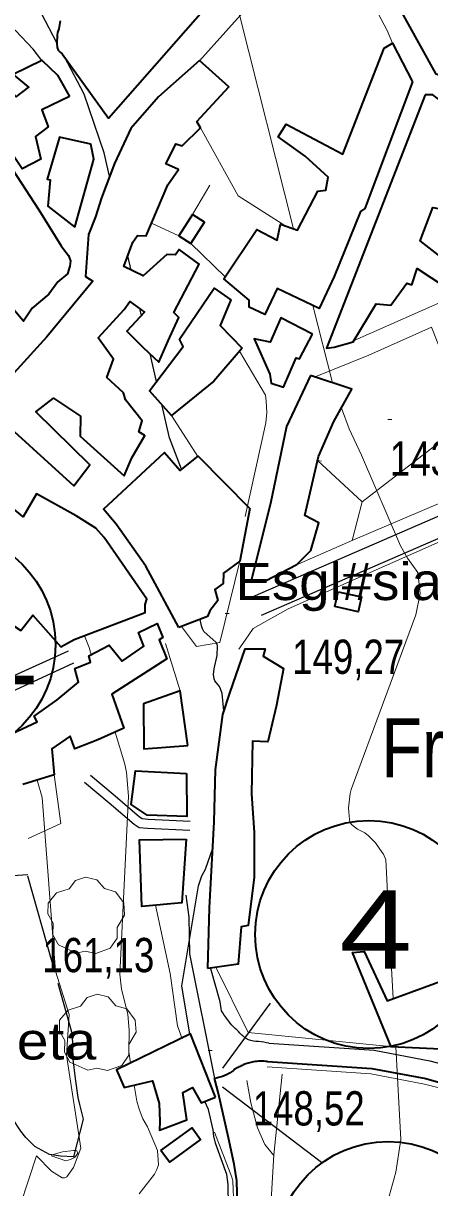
# Model space of a CAD drawing. Extents: x 483847 to 488453, y 4383581 to 4386795.
# Drawn here: x 486079.6 to 486183.5, y 4385885.8 to 4386183.2 of the extents above; entities that cross this region are included whole.
import ezdxf
from ezdxf.enums import TextEntityAlignment as Align

# ---------------------------------------------------------------- set-up
doc = ezdxf.new("R2010")
doc.units = 0
doc.header["$LTSCALE"] = 3.8
doc.linetypes.add('LONG_DASHED', pattern=[7.5, 6, -1.5])
doc.linetypes.add('MEDIUM_DASHED', pattern=[4.5, 3, -1.5])
for name, color, linetype, lineweight in [('13', 7, 'Continuous', 25), ('25', 7, 'LONG_DASHED', 25), ('29', 7, 'Continuous', 13), ('36', 7, 'Continuous', 25), ('37', 7, 'Continuous', 25), ('38', 7, 'Continuous', 25), ('47', 7, 'Continuous', 35), ('50', 7, 'Continuous', 13), ('51', 7, 'Continuous', 13), ('6', 7, 'Continuous', 35), ('7', 7, 'Continuous', 13), ('8', 7, 'Continuous', 25), ('9', 7, 'Continuous', 13)]:
    doc.layers.add(name, color=color, linetype=linetype, lineweight=lineweight)
doc.layers.add('31', color=7, linetype='Continuous')
doc.layers.add('5', color=7, linetype='Continuous')

msp = doc.modelspace()

# ---------------------------------------------------------------- linework, layer by layer
at = {"layer": '25'}
msp.add_lwpolyline([(486080.7, 4385965.46), (486092.06, 4385925), (486092.26, 4385918.62), (486092.87, 4385913.66), (486093.55, 4385908.85), (486093.97, 4385907.04), (486094.9, 4385903.35), (486092.43, 4385893.71), (486089.13, 4385893.83), (486086.29, 4385894.25), (486082.57, 4385896.33), (486080.27, 4385898.61), (486078.94, 4385900.28), (486076.81, 4385903.46), (486075.24, 4385908.51), (486070.99, 4385937.01), (486067.75, 4385946.06), (486066.89, 4385949.15), (486065.93, 4385955.39), (486065.13, 4385962.76), (486066.66, 4385964.39), (486069.14, 4385965.03), (486080.71, 4385965.76)], dxfattribs=at)
at = {"layer": '29'}
for points in [[(486093.11, 4385945.7), (486088.57, 4385947.82), (486087.16, 4385950.36), (486087.26, 4385953.34), (486085.89, 4385955.75), (486085.93, 4385958.5), (486088.09, 4385961.1), (486091.28, 4385962.1), (486092.93, 4385964.29), (486095.5, 4385965.12), (486098.36, 4385964.47), (486100.31, 4385962.2), (486103.12, 4385961.38), (486105.25, 4385958.53), (486105.49, 4385955.4), (486103.61, 4385952.25), (486103.61, 4385949.57), (486101.79, 4385946.96), (486098.17, 4385945.62), (486095.4, 4385946.25)], [(486096.06, 4385915.79), (486091.52, 4385917.91), (486090.11, 4385920.45), (486090.21, 4385923.43), (486088.84, 4385925.84), (486088.88, 4385928.59), (486091.04, 4385931.19), (486094.23, 4385932.19), (486095.88, 4385934.38), (486098.45, 4385935.21), (486101.31, 4385934.56), (486103.26, 4385932.29), (486106.07, 4385931.47), (486108.2, 4385928.62), (486108.44, 4385925.49), (486106.56, 4385922.34), (486106.56, 4385919.66), (486104.74, 4385917.05), (486101.12, 4385915.71), (486098.35, 4385916.34)]]:
    msp.add_lwpolyline(points, close=True, dxfattribs=at)
at = {"layer": '36'}
msp.add_lwpolyline([(486142.37, 4385922.73), (486169.25, 4385920.92), (486183.49, 4385918.24), (486188.02, 4385917.05), (486195.24, 4385913.48), (486204.23, 4385908.31), (486209.48, 4385904.02), (486213.82, 4385898.89), (486218.57, 4385893.02), (486230.28, 4385879.98), (486246.4, 4385856.86), (486269.75, 4385825.93), (486300.13, 4385786.91), (486328.91, 4385748), (486353.38, 4385716.35), (486380.75, 4385678.67), (486392.21, 4385664.02)], dxfattribs=at)
msp.add_spline([(486142.37, 4385922.73), (486139.75, 4385923.12), (486137.13, 4385923.61), (486134.98, 4385925.29), (486133.35, 4385926.89), (486130.24, 4385930.96)], degree=3, dxfattribs=at)
at = {"layer": '37'}
for points in [[(486140.46, 4386031.99), (486224.53, 4386068.46), (486308.29, 4386106.74), (486373.95, 4386135.42), (486418.71, 4386154.45)], [(486138.39, 4386036.78), (486222.41, 4386073.23), (486284.84, 4386101.74)], [(486128.59, 4385913.73), (486122.18, 4385945.52), (486122.02, 4385954.86), (486121.21, 4385960.51)], [(486130.24, 4385930.95), (486129.88, 4385933.25), (486127.56, 4385941.69)]]:
    msp.add_lwpolyline(points, dxfattribs=at)
at = {"layer": '38'}
for points in [[(486084.36, 4386173.63), (486082.08, 4386176.59), (486077.57, 4386181.31), (486076.37, 4386181.85), (486074.88, 4386182.4), (486072.28, 4386184.39), (486067.94, 4386184.75)], [(486091.02, 4386022.87), (486076.24, 4386016.08), (486059.82, 4386010.43), (486056.08, 4386009.98), (486052.87, 4386011.21), (486050.69, 4386012.51), (486043.98, 4386017.77)], [(486092.45, 4386019.76), (486077.52, 4386012.9), (486060.59, 4386007.07), (486055.64, 4386006.48), (486051.37, 4386008.12), (486048.75, 4386009.68), (486041.87, 4386015.08)], [(486096.76, 4385991.14), (486103.06, 4385985.87), (486109.3, 4385980.5), (486109.96, 4385980.09), (486111.52, 4385979.94), (486122.29, 4385979.41)]]:
    msp.add_lwpolyline(points, dxfattribs=at)
at = {"layer": '38', "linetype": 'MEDIUM_DASHED'}
msp.add_lwpolyline([(486095.27, 4385989.37), (486101.56, 4385984.1), (486107.92, 4385978.63), (486109.19, 4385977.84), (486111.35, 4385977.63), (486122.17, 4385977.1)], dxfattribs=at)
at = {"layer": '47'}
for points in [[(486199.45, 4386209.13), (486170.77, 4386203.09), (486170.75, 4386201.59), (486174.04, 4386190.06), (486185.01, 4386170.39), (486195.38, 4386166.04), (486199.16, 4386168.09), (486194.1, 4386176.26), (486185.3, 4386190.42), (486184.73, 4386192.46), (486185.94, 4386193.19), (486185.13, 4386199.65), (486195.44, 4386201.61), (486195.87, 4386195.22), (486190.17, 4386194.93), (486192.65, 4386190.32), (486196.95, 4386191.83), (486196.75, 4386193.93), (486203.76, 4386195.63)], [(486179.13, 4386168.22), (486166.89, 4386135.91), (486165.82, 4386135.1), (486159.06, 4386118.54), (486155.19, 4386110.34), (486144.46, 4386115.45), (486141.36, 4386108.81), (486137.33, 4386110.67), (486137.29, 4386112.47), (486130.84, 4386117.89), (486139.27, 4386130.53), (486144.48, 4386127.75), (486145.37, 4386131.86), (486149.7, 4386130.3), (486154.87, 4386140.28), (486156.97, 4386140.55), (486157.54, 4386143.85), (486151.62, 4386149.26), (486144.71, 4386154.16), (486146.78, 4386157.43), (486161.31, 4386149.72), (486171.82, 4386176.81), (486173.94, 4386178.13)], [(486091.43, 4386164.45), (486084.33, 4386161.1), (486085.92, 4386156.73), (486082.73, 4386154.3), (486084.08, 4386148.5), (486079.31, 4386146.02), (486076.37, 4386150.34), (486068.16, 4386142.88), (486054.42, 4386136.92), (486051.49, 4386141.99), (486047.94, 4386140.24), (486046.42, 4386144.16), (486047.16, 4386148.28), (486052.78, 4386153.3), (486055.73, 4386149.88), (486069.95, 4386157.33), (486067.99, 4386162.01), (486077.04, 4386165.19), (486077.78, 4386164.42), (486080.96, 4386166.85), (486077.03, 4386170.14), (486084.29, 4386173.79), (486088.36, 4386169.9)], [(486182.31, 4386164.88), (486157.14, 4386100.18), (486159.02, 4386100.45), (486163.96, 4386101.84), (486169.8, 4386111.53), (486173.54, 4386111.2), (486177.65, 4386116.79), (486178.94, 4386116.36), (486180.3, 4386120.52), (486190.52, 4386113.79), (486198.57, 4386118.74), (486196.19, 4386122.04), (486192.57, 4386118.68), (486181.05, 4386127.64), (486184.25, 4386136.11), (486187.63, 4386135.57), (486191.33, 4386145.25), (486188.3, 4386146.95), (486189.57, 4386155.69), (486187.49, 4386156.7), (486188.73, 4386161.53), (486184.32, 4386164.93)], [(486092.76, 4386131.12), (486097.66, 4386148.46), (486096.89, 4386152.29), (486088.87, 4386154.11), (486085.72, 4386143.39), (486086.45, 4386143.16), (486085.85, 4386136.44)], [(486122.82, 4386134.36), (486119.35, 4386128.88), (486122.41, 4386126.94), (486125.88, 4386132.42)], [(486135.53, 4386100.19), (486128.28, 4386091.74), (486117.5, 4386082.97), (486111.89, 4386089.35), (486120.46, 4386100.63), (486119.51, 4386102.52), (486128.4, 4386115.53), (486132.63, 4386112.54), (486129.91, 4386105.97)], [(486153.52, 4386103.76), (486145.4, 4386107.93), (486142.68, 4386101.74), (486138.65, 4386102.62), (486142.64, 4386093.56), (486142.98, 4386091.23), (486146.12, 4386090.21), (486149.38, 4386097.74), (486150.2, 4386097.5)], [(486152.99, 4386093.26), (486146.88, 4386080.22), (486142.77, 4386060.54), (486137.84, 4386040.88), (486141.51, 4386040.75), (486149.53, 4386044.99), (486153.1, 4386048.54), (486155.15, 4386055.56), (486151.58, 4386057.49), (486155.02, 4386072.52), (486158.98, 4386081.47), (486163.6, 4386089.73)], [(486071.42, 4386024.2), (486076.52, 4386029.75), (486078.97, 4386028.07), (486082.03, 4386032), (486089.2, 4386023.94), (486092.6, 4386025.77), (486110.71, 4386032.71), (486110.74, 4386034.74), (486111.13, 4386036.08), (486100.25, 4386051.85), (486098.11, 4386054.2), (486093.13, 4386057.35), (486082.93, 4386062.98), (486079.54, 4386057.1), (486067.31, 4386067.25), (486058.54, 4386073.61), (486046.78, 4386059.07), (486054.77, 4386051.07), (486057.89, 4386054.41), (486064.04, 4386048.84), (486075.71, 4386041.09), (486071.81, 4386035.75), (486068.84, 4386037.97), (486062.89, 4386031.45)], [(486119.36, 4386028.84), (486110.95, 4386044.57), (486103.3, 4386055.26), (486100.13, 4386059.05), (486115.72, 4386073.54), (486119.7, 4386068.98), (486124.26, 4386072.66), (486137.5, 4386059.27), (486134.98, 4386045.8), (486130.73, 4386042.71), (486130.7, 4386040.08), (486128.57, 4386038.54), (486129.36, 4386035.75), (486127.3, 4386033.15), (486126.67, 4386031.66)], [(486160.08, 4386038.01), (486166.02, 4386036.69), (486165.18, 4386032.91), (486159.24, 4386034.23)], [(486126.74, 4385941.77), (486127.18, 4385957.29), (486128.4, 4385979.26), (486128.74, 4385992.54), (486130.59, 4386006.69), (486132.4, 4386012.14), (486136.31, 4386023.42), (486141.41, 4386023.42), (486140.94, 4386021.55), (486146.07, 4386018.4), (486144.28, 4386009.05), (486142.12, 4385999.7), (486138.15, 4385999.83), (486137.96, 4385986.4), (486138.64, 4385976.56), (486138.63, 4385965.08), (486137.1, 4385952.8), (486135.29, 4385952.45), (486134.48, 4385942.93)], [(486121.62, 4385998.72), (486119.72, 4386012.7), (486110.3, 4386009.38), (486110.43, 4385997.9)], [(486121.3, 4385991.59), (486121.37, 4385980.64), (486111.24, 4385980.93), (486107.15, 4385983.69), (486108.25, 4385992.3)], [(486121.21, 4385974.86), (486120.15, 4385958.52), (486109.86, 4385957.61), (486109.27, 4385974.66)], [(486200.64, 4385920.52), (486173.65, 4385921.81), (486163.79, 4385945.89), (486166.72, 4385946.14), (486172.62, 4385933.53), (486190.79, 4385940.17), (486188.67, 4385948.98), (486192.96, 4385949.67), (486195.89, 4385939.95)], [(486128.74, 4385908.95), (486122.3, 4385925.1), (486103.41, 4385915.91), (486105.37, 4385911.38), (486112.59, 4385913.08), (486114.31, 4385907.35), (486114.47, 4385902.7), (486114.44, 4385900.52), (486121.38, 4385903.12), (486120.36, 4385910.12), (486122.85, 4385911.43), (486125.05, 4385907.5)], [(486114.74, 4385895.34), (486122.72, 4385901.13), (486124.91, 4385898.12), (486116.93, 4385892.33)]]:
    msp.add_lwpolyline(points, close=True, dxfattribs=at)
for points in [[(486089.01, 4386183.77), (486088.68, 4386181.75), (486088.37, 4386180.78), (486088.21, 4386180.18), (486088.18, 4386178.01), (486088.24, 4386177.03), (486088.53, 4386176.28), (486088.97, 4386175.82), (486089.56, 4386175.36), (486101.41, 4386158.98), (486128.57, 4386189.96)], [(486070.49, 4386084.99), (486092.49, 4386065.02), (486096.62, 4386070.43), (486082.78, 4386083.91), (486087.33, 4386087.45), (486094.24, 4386082.85), (486094.09, 4386077.75), (486105.35, 4386067.61), (486107.37, 4386072.16), (486110.68, 4386077.89), (486109.12, 4386078.88), (486109.98, 4386081.65), (486105.71, 4386087.04), (486105.21, 4386088.77), (486100.91, 4386092.73), (486102.63, 4386097.44), (486098.73, 4386102.82), (486105.36, 4386110.08), (486106.82, 4386112.16), (486110.6, 4386109.4), (486106.03, 4386104.52), (486110.25, 4386100.4), (486114.25, 4386096.67), (486116.65, 4386102.11), (486119.36, 4386108.08), (486118.11, 4386109.29), (486124.51, 4386121.66), (486119.46, 4386125.41), (486118.47, 4386124), (486116.29, 4386124.1), (486110.21, 4386118.71), (486105.29, 4386121.03), (486107.56, 4386127.3), (486108.78, 4386128.94), (486111.03, 4386128.91), (486116.55, 4386141.96), (486119.23, 4386145.82), (486116.02, 4386147.29), (486117.49, 4386150.12), (486118.57, 4386152.36), (486120.22, 4386151.89), (486124.93, 4386156.47), (486123.91, 4386158.06), (486132.14, 4386166.95), (486124.66, 4386173.66), (486114.17, 4386164.43), (486107.07, 4386156.28), (486102.89, 4386147.33), (486099.54, 4386138.6), (486098.05, 4386133.74), (486096.26, 4386129.27), (486095.5, 4386118.47), (486097.36, 4386117.32), (486085.6, 4386103.08), (486077.14, 4386093.82)], [(486076.76, 4386145.98), (486083.52, 4386135.53), (486089.31, 4386126.37), (486089.97, 4386125.38), (486091.15, 4386123.86), (486091.66, 4386122.51), (486091.49, 4386121.16), (486090.86, 4386119.21), (486088.43, 4386117.15), (486086.13, 4386114.03), (486081.88, 4386110.41), (486079.66, 4386107.07), (486068.66, 4386119.91)], [(486076.57, 4386001.69), (486083.14, 4386004.75), (486082.34, 4386006.26), (486088.25, 4386010.38), (486093.72, 4386014.87), (486092.79, 4386018.41), (486096.79, 4386020.01), (486096.37, 4386021.66), (486101.58, 4386024.37), (486104.9, 4386020.27), (486110.43, 4386024.09), (486109.06, 4386027.56), (486113.82, 4386029.89), (486115.27, 4386026.35), (486114.28, 4386025.76), (486116.31, 4386020.85), (486102.23, 4386011.83), (486105.26, 4386003.15), (486098.68, 4386000.17), (486092.8, 4385997.85), (486091.57, 4386001.1), (486086.87, 4385997.86), (486087.45, 4385991.25), (486079.46, 4385988.74)]]:
    msp.add_lwpolyline(points, dxfattribs=at)
at = {"layer": '50'}
msp.add_lwpolyline([(486124.6, 4386173.61), (486144.79, 4386196.1), (486162.92, 4386199.75), (486172.64, 4386181.37), (486173.94, 4386178.13)], dxfattribs=at)
msp.add_lwpolyline([(486124.6, 4386173.61), (486144.79, 4386196.1), (486162.92, 4386199.75), (486172.64, 4386181.37), (486173.94, 4386178.13)], dxfattribs=at)
at = {"layer": '51'}
for p, q in [((486122.82, 4386134.36), (486127.28, 4386141.8)), ((486119.35, 4386128.88), (486112.37, 4386132.09)), ((486131.2, 4386118.43), (486122.41, 4386126.94)), ((486190.52, 4386113.79), (486164.17, 4386102.2)), ((486117.5, 4386082.97), (486124.17, 4386072.58)), ((486193.23, 4386081.79), (486166.19, 4386060.96)), ((486119.72, 4386012.7), (486115.92, 4386024.76))]:
    msp.add_line(p, q, dxfattribs=at)
for points in [[(486124.93, 4386156.47), (486134.52, 4386139.15), (486146.72, 4386131.39)], [(486134.73, 4386023.36), (486136.34, 4386025.67), (486138.34, 4386028.64), (486147.34, 4386033.61), (486256.38, 4386081.88), (486310.02, 4386107.37), (486369.07, 4386131.22)], [(486154.18, 4386092.87), (486167.92, 4386098.45), (486183.93, 4386105.57), (486190.09, 4386090.1), (486193.2, 4386081.88), (486197.97, 4386065.71)], [(486134.88, 4386099.43), (486141.51, 4386088.17), (486141.72, 4386086.67), (486141.83, 4386083.74), (486141.56, 4386081.12), (486136.34, 4386057.18)], [(486148.66, 4386044.53), (486163.8, 4386051.16), (486199.43, 4386066.33), (486253.41, 4386090.64)], [(486155.83, 4386071.31), (486154.8, 4386071.55), (486166.19, 4386060.96), (486163.69, 4386051.11)], [(486134.98, 4386045.8), (486129.8, 4386025.01), (486123.86, 4386024.05), (486120.01, 4386029.1)], [(486087.45, 4385991.25), (486089.22, 4385978.85), (486080.84, 4385974.99)], [(486113.41, 4385957.93), (486117.11, 4385940.48), (486119.02, 4385927.17), (486120.18, 4385923.85)], [(486128.79, 4385942.09), (486137.08, 4385925.48), (486175.03, 4385921.74)], [(486141.95, 4385916.65), (486168.47, 4385914.85), (486182.15, 4385912.29), (486185.87, 4385911.31), (486192.37, 4385908.1), (486200.75, 4385903.28), (486205.18, 4385899.65), (486209.13, 4385895), (486209.87, 4385894.09)], [(486136.76, 4385913.18), (486137.8, 4385907.46), (486139.44, 4385901.14), (486141.32, 4385896.83), (486143.61, 4385894.07)], [(486145.78, 4385914.78), (486143.61, 4385894.17), (486142.92, 4385882.63), (486141.37, 4385874.1), (486139.64, 4385868.12), (486136.82, 4385860.28)], [(486009.68, 4385720.9), (486025.06, 4385732.7), (486046.11, 4385748.5), (486055.47, 4385754.14), (486063.38, 4385760.56), (486067.31, 4385765.66), (486077.7, 4385781.94), (486095.1, 4385803.23), (486114.93, 4385834.02), (486124.99, 4385852.21), (486130.29, 4385862.61), (486132.93, 4385874.31), (486133.39, 4385881.21), (486133.12, 4385887.51), (486132.93, 4385888.52), (486128.46, 4385900.02)]]:
    msp.add_lwpolyline(points, dxfattribs=at)
at = {"layer": '6', "lineweight": 25}
for p, q in [((486130.61, 4385916.35), (486142.81, 4385932.92)), ((486130.51, 4385911.53), (486155.79, 4385892.32))]:
    msp.add_line(p, q, dxfattribs=at)
at = {"layer": '6'}
for points in [[(486142.05, 4385918.05), (486168.65, 4385916.25), (486182.46, 4385913.66), (486186.37, 4385912.63), (486193.03, 4385909.34), (486201.55, 4385904.44), (486206.17, 4385900.66), (486210.21, 4385895.9), (486215, 4385889.97), (486226.59, 4385877.06), (486242.6, 4385854.11), (486266.03, 4385823.08), (486296.39, 4385784.07), (486326.62, 4385746.3), (486351.18, 4385714.3), (486378.4, 4385677.31), (486393.42, 4385659.22)], [(486134.33, 4385881.18), (486134.19, 4385887.6), (486133.51, 4385891.85), (486132.03, 4385898.54), (486129.5, 4385909.84), (486128.5, 4385913.78)]]:
    msp.add_lwpolyline(points, dxfattribs=at)
for centre in [(486058.71, 4386024.45), (486167.95, 4385950.47), (486172.87, 4385868.5)]:
    msp.add_circle(centre, 29.1, dxfattribs=at)
msp.add_spline([(486142.05, 4385918.05), (486138.4, 4385917.96), (486135.84, 4385917.17), (486134.71, 4385916.66), (486134.13, 4385916.37), (486133.53, 4385915.97), (486133.32, 4385915.78), (486128.56, 4385913.68)], degree=3, dxfattribs=at)
at = {"layer": '7'}
for p, q in [((486172.8, 4386082.03), (486173.8, 4386082.03)), ((486131.21, 4386032.44), (486132.21, 4386032.44)), ((486126.84, 4385920.85), (486127.84, 4385920.85))]:
    msp.add_line(p, q, dxfattribs=at)
at = {"layer": '8'}
for p, q in [((486088.18, 4386178.19), (486084.3, 4386185.46)), ((486107.13, 4386120.16), (486106.3, 4386123.81)), ((486109.79, 4386108.53), (486109.39, 4386110.28)), ((486113.65, 4386091.67), (486112.03, 4386098.74)), ((486128.02, 4385972.51), (486128.03, 4385972.52))]:
    msp.add_line(p, q, dxfattribs=at)
for points in [[(486101.65, 4386144.1), (486100.27, 4386150.13), (486095.17, 4386165.09), (486090.08, 4386174.64)], [(486120.07, 4386069.28), (486116.94, 4386077.32), (486114.99, 4386085.82)], [(486130.88, 4386007.57), (486130.45, 4386012), (486130.02, 4386013.23), (486129.72, 4386013.78), (486128.53, 4386015.27), (486128.43, 4386015.51), (486128.35, 4386015.77), (486128.24, 4386016.84), (486128.4, 4386018.31), (486129.13, 4386021.76), (486129.27, 4386024.09), (486129.12, 4386024.6), (486128.9, 4386025.07), (486125.76, 4386027.86), (486125.41, 4386028.54), (486125.11, 4386029.33), (486124.82, 4386030.95)], [(486122.14, 4385925.02), (486120.09, 4385937.36), (486124.39, 4385962.86), (486125.22, 4385965.43), (486126.13, 4385967.14), (486128.02, 4385972.51)], [(485855.38, 4385576.01), (485855.92, 4385576.92), (485856.6, 4385577.83), (485888.17, 4385606.31), (485888.35, 4385606.44), (485888.46, 4385606.57), (485898.34, 4385623.32), (485949.3, 4385674.4), (486048.34, 4385750.06), (486055.23, 4385756.36), (486059.85, 4385761.75), (486059.97, 4385762.12), (486060.06, 4385762.29), (486100.73, 4385816.48), (486130.05, 4385867.8), (486131.13, 4385872.71), (486132.05, 4385881.26), (486131.98, 4385886.63), (486131.63, 4385889.16), (486128.72, 4385897.2), (486128.33, 4385898.98), (486128.13, 4385900.56), (486126.91, 4385905.82), (486125.97, 4385907.86)]]:
    msp.add_lwpolyline(points, dxfattribs=at)
at = {"layer": '9'}
for p, q in [((486158.64, 4386091.38), (486153.65, 4386111.07)), ((486174.15, 4385934.09), (486172.91, 4385957.17))]:
    msp.add_line(p, q, dxfattribs=at)
for points in [[(486148.69, 4386130.66), (486134.94, 4386184.97), (486133.11, 4386190.08), (486128.36, 4386199.64), (486124.19, 4386206.39)], [(486172.7, 4385961.08), (486172.25, 4385969.54), (486171.64, 4385970.98), (486171.37, 4385971.44), (486169.63, 4385973.88), (486167.87, 4385975.7), (486166.87, 4385976.45), (486164.99, 4385977.34), (486163.47, 4385978.53), (486163.19, 4385979.08), (486162.97, 4385979.73), (486162.7, 4385982.83), (486163.15, 4385986.48), (486163.39, 4385987.46), (486179.96, 4386032.15), (486181.05, 4386037.57), (486180.43, 4386042.93), (486177.8, 4386046.62), (486176.06, 4386049.71), (486166.07, 4386072.86), (486162.87, 4386079.64), (486160.9, 4386084.91)], [(486095.24, 4386026.78), (486096.39, 4386023.76), (486096.95, 4386021.96)], [(486103.06, 4386002.15), (486105.58, 4385993.97), (486106.01, 4385991.81), (486106.48, 4385985.8), (486104.3, 4385940.33), (486104.73, 4385936.5), (486106.28, 4385930.1), (486106.64, 4385925.99), (486106.55, 4385920.48), (486107.01, 4385917.66)], [(486083.15, 4385989.9), (486084.38, 4385985.5), (486087.81, 4385941.1), (486091.3, 4385930.08), (486090.65, 4385919.7), (486094.29, 4385895.92), (486094.29, 4385895.91), (486094.28, 4385895.9), (486094.27, 4385895.89), (486094.26, 4385895.88), (486092.43, 4385891.01), (486090.7, 4385888.55), (486090.12, 4385888.34), (486089.49, 4385888.34), (486086.81, 4385890.03), (486082.97, 4385893.94), (486076.75, 4385875.07)], [(485979.86, 4385649.35), (485989.45, 4385655.11), (485997.57, 4385659.26), (486003.3, 4385663.19), (486006.55, 4385666.56), (486025.55, 4385693.82), (486078.89, 4385751.69), (486085.68, 4385771.75), (486087.24, 4385774.56), (486089.57, 4385776.65), (486102.11, 4385784.83), (486104.68, 4385787.24), (486129.54, 4385819.21), (486146.57, 4385847.85), (486147.66, 4385850.34), (486148.13, 4385851.01), (486149.29, 4385852.27), (486165.49, 4385874.51), (486169.1, 4385877.88), (486171.89, 4385881.03), (486173.14, 4385883.61), (486174.84, 4385889.79), (486176.08, 4385898.15), (486174.81, 4385921.75)], [(486107.94, 4385911.98), (486108.61, 4385907.89), (486109.18, 4385905.83), (486110.18, 4385903.42), (486111.35, 4385901.37), (486113.93, 4385895.29), (486114.16, 4385891.65), (486113.75, 4385890.49), (486113.13, 4385889.25), (486109.18, 4385884.24)]]:
    msp.add_lwpolyline(points, dxfattribs=at)
msp.add_lwpolyline([(486090.45, 4385892.69), (486086.79, 4385893.97), (486086.9, 4385894.14), (486087.19, 4385894.31), (486089.65, 4385894.96), (486092.41, 4385895.32), (486092.89, 4385895.31), (486093.25, 4385895.24), (486093.53, 4385894.59), (486092.93, 4385893.76), (486092.73, 4385893.57), (486092.52, 4385893.41), (486091.66, 4385893.02)], close=True, dxfattribs=at)

# ---------------------------------------------------------------- texts
at = {"layer": '13', "width": 1.25}
for s, p in [('21', (486065.28, 4386014.36)), ('4', (486169.71, 4385941.78))]:
    msp.add_text(s, height=20, dxfattribs=at).set_placement(p, align=Align.CENTER)
at = {"layer": '31', "width": 0.85}
msp.add_text('Fr', height=15, dxfattribs=at).set_placement((486179.15, 4385990.65), align=Align.CENTER)
at = {"layer": '5', "width": 1.1}
msp.add_text('Esgl#sia de Santa Eug$nia', height=9.5, dxfattribs=at).set_placement((486301.62, 4386035.88), align=Align.RIGHT)
at = {"layer": '5', "width": 1.15}
msp.add_text('sa Creueta', height=9.5, dxfattribs=at).set_placement((486026.76, 4385918.55))
at = {"layer": '7', "width": 0.8}
for s, p in [('143,80', (486173.3, 4386067.66)), ('149,27', (486148.33, 4386017.02)), ('161,13', (486084.45, 4385940.85)), ('148,52', (486138.24, 4385901.7))]:
    msp.add_text(s, height=8.75, dxfattribs=at).set_placement(p)

doc.saveas('drawing.dxf')
